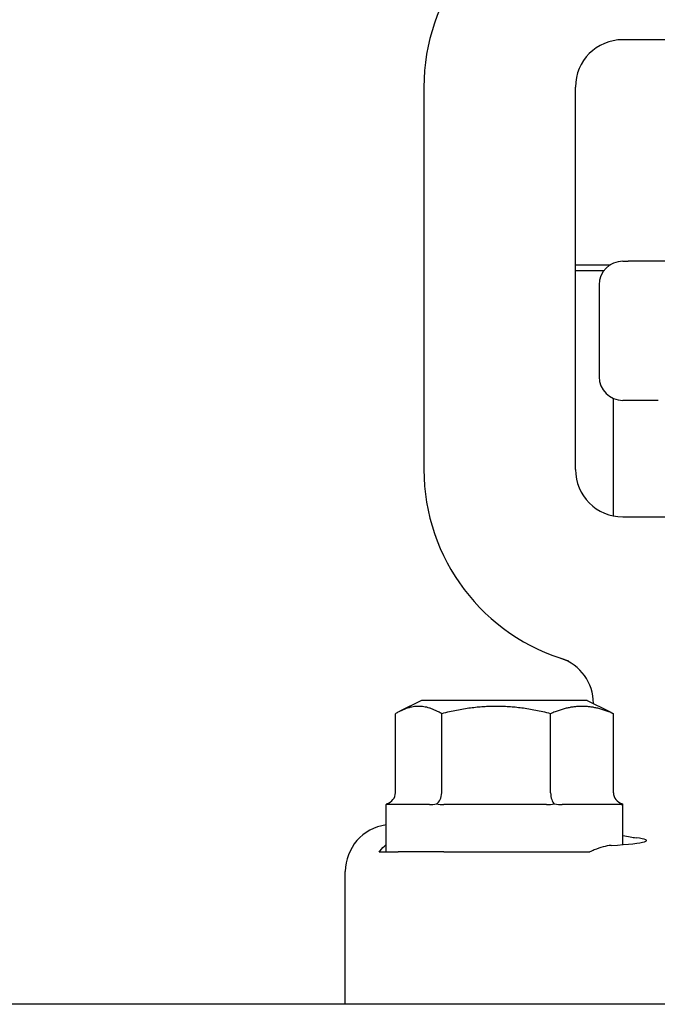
# Model space of a CAD drawing. Header units: inches. Extents: x 24 to 1128, y -69 to 748.
# Tile 570 of 656: x 953.81 to 955.5, y 343.61 to 346.21. Entities that reach past the tile are written whole.
import ezdxf

# ---------------------------------------------------------------- set-up
doc = ezdxf.new("R2010")
doc.units = ezdxf.units.IN
doc.header["$LTSCALE"] = 32
doc.header["$MEASUREMENT"] = 0
doc.layers.add('Visible (ANSI)', color=7, linetype='Continuous', lineweight=30)

msp = doc.modelspace()

# ---------------------------------------------------------------- linework, layer by layer
at = {"layer": 'Visible (ANSI)'}
for p, q in [((955.42488, 346.15617), (955.40453, 346.15617)), ((956.38419, 346.15617), (955.42488, 346.15617)), ((954.87953, 346.03117), (954.87953, 345.02117)), ((955.27953, 345.02117), (955.27953, 346.03117)), ((955.40453, 345.57117), (955.41878, 345.57117)), ((955.61308, 345.57117), (955.41878, 345.57117)), ((955.27953, 345.56179), (955.37161, 345.56179)), ((955.35453, 345.54617), (955.27953, 345.54617)), ((955.34203, 345.50867), (955.34203, 345.26622)), ((955.37953, 344.89869), (955.37953, 345.20894)), ((955.49828, 345.20372), (955.40453, 345.20372)), ((955.40453, 344.89617), (955.42488, 344.89617)), ((955.42488, 344.89617), (955.58782, 344.89617)), ((954.87328, 344.41117), (954.81619, 344.38262)), ((955.31078, 344.41117), (954.87328, 344.41117)), ((955.31078, 344.41117), (955.36788, 344.38262)), ((955.32703, 344.40352), (955.32703, 344.40304)), ((954.80446, 344.16742), (954.80446, 344.37621)), ((954.92646, 344.16742), (954.92646, 344.37621)), ((955.21403, 344.16742), (955.21403, 344.37621)), ((955.37961, 344.16742), (955.37961, 344.37621)), ((954.8947, 344.13617), (954.77953, 344.13617)), ((954.77953, 344.01117), (954.77953, 344.13617)), ((955.20322, 344.13617), (954.93182, 344.13617)), ((955.40055, 344.13617), (955.24429, 344.13617)), ((955.40453, 344.13617), (955.4045, 344.13617)), ((955.40453, 344.03022), (955.40453, 344.13617)), ((954.7615, 344.01117), (954.77953, 344.01117)), ((954.77953, 344.01117), (954.80631, 344.01117)), ((954.80631, 344.01117), (954.81129, 344.01117)), ((954.93248, 344.01117), (954.81129, 344.01117)), ((954.93248, 344.01117), (955.31771, 344.01117)), ((954.67203, 343.60867), (954.67203, 343.95907)), ((1009.28453, 343.60867), (940.28453, 343.60867))]:
    msp.add_line(p, q, dxfattribs=at)
for centre, radius, start, end in [((955.40453, 346.03117), 0.525, 105.80306, 180), ((955.40453, 346.03117), 0.125, 90, 180), ((955.40453, 345.50867), 0.0625, 90, 180), ((955.40453, 345.26622), 0.0625, 180, 270), ((955.40453, 345.02117), 0.525, 180, 254.19694), ((955.40453, 345.02117), 0.125, 180, 270), ((955.20203, 344.40352), 0.125, 0, 71.84803)]:
    msp.add_arc(centre, radius, start, end, dxfattribs=at)
for centre, major_axis, ratio, start_param, end_param in [((954.76851, 344.16742), (0.03595, 0), 0.8693335, 5.0590358, 6.2831853), ((954.90576, 344.16742), (0, -0.03125), 0.662309, 0.3466468, 1.5707963), ((955.22928, 344.16742), (0, -0.03125), 0.4879975, 4.712389, 5.9365385), ((955.41556, 344.16742), (0.03595, 0), 0.8693335, 3.1415927, 4.3657422), ((954.79751, 343.9585), (-0.10779, 0.06457), 0.9948398, 5.3935797, 6.8206087), ((955.09203, 344.04109), (-0.375, 0), 0.0524078, 2.4220006, 3.5274759)]:
    msp.add_ellipse(centre, major_axis=major_axis, ratio=ratio, start_param=start_param, end_param=end_param, dxfattribs=at)
for points, weights in [([(954.92646, 344.37621), (954.86546, 344.41229), (954.80446, 344.37621)], [1.04422863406, 1.20577136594, 1.04422863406]), ([(955.21403, 344.37621), (955.07024, 344.41229), (954.92646, 344.37621)], [1.04422863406, 1.20577136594, 1.04422863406]), ([(955.37961, 344.37621), (955.29682, 344.41229), (955.21403, 344.37621)], [1.04422863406, 1.20577136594, 1.04422863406]), ([(955.36788, 344.38262), (955.37361, 344.37976), (955.37961, 344.37621)], [1.06970791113, 1.05817173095, 1.04422863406])]:
    msp.add_rational_spline(points, weights, degree=2, dxfattribs=at)
for points in [[(954.78072, 344.13803), (954.78006, 344.13665), (954.77967, 344.13617), (954.77957, 344.13617)], [(954.8947, 344.13617), (954.90031, 344.13617), (954.90655, 344.13665), (954.91279, 344.13803)], [(954.91279, 344.13803), (954.91904, 344.13665), (954.92562, 344.13617), (954.93182, 344.13617)], [(955.20322, 344.13617), (955.20997, 344.13617), (955.21719, 344.13665), (955.2241, 344.13803)], [(955.2241, 344.13803), (955.23101, 344.13665), (955.23798, 344.13617), (955.24429, 344.13617)], [(955.40055, 344.13617), (955.4017, 344.13617), (955.40267, 344.13665), (955.40334, 344.13803)], [(955.40334, 344.13803), (955.404, 344.13665), (955.40439, 344.13617), (955.4045, 344.13617)], [(955.40453, 344.05406), (955.41839, 344.05196), (955.43006, 344.0497), (955.43946, 344.04849)]]:
    msp.add_open_spline(points, degree=3, dxfattribs=at)
for points, knots in [([(954.7615, 344.01117), (954.76232, 344.01226), (954.76315, 344.01332), (954.76852, 344.02), (954.77373, 344.02542), (954.77955, 344.03035)], [1.429514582, 1.429514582, 1.429514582, 1.429514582, 1.444703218, 1.444703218, 1.528098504, 1.528098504, 1.528098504, 1.528098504]), ([(955.37406, 344.02814), (955.3605, 344.02732), (955.34501, 344.02313), (955.32524, 344.01474), (955.32148, 344.01302), (955.31771, 344.01117)], [0.52788927, 0.52788927, 0.52788927, 0.52788927, 0.6827691, 0.6827691, 0.71884724, 0.71884724, 0.71884724, 0.71884724])]:
    msp.add_open_spline(points, degree=3, knots=knots, dxfattribs=at)

doc.saveas('drawing.dxf')
